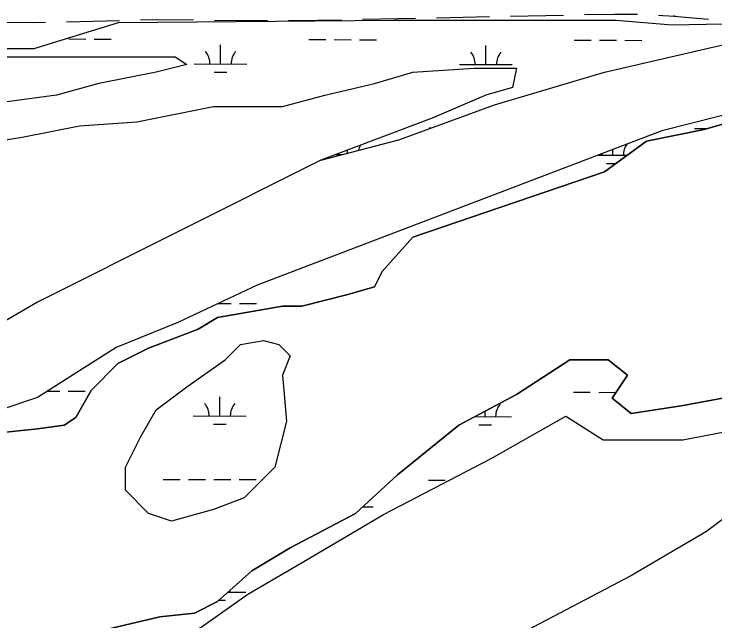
# Model space of a CAD drawing. Extents: x 3177385 to 3215275, y 903885 to 929304.
# Drawn here: x 3187876 to 3189202, y 925315 to 926462 of the extents above; entities that cross this region are included whole.
import ezdxf

# ---------------------------------------------------------------- set-up
doc = ezdxf.new("R2010")
doc.units = 0
for name, color, linetype in [('V-ROAD-CNTR', 7, 'Continuous'), ('V-SITE-VEGE', 7, 'Continuous'), ('V-WETL-SWMP', 7, 'Continuous')]:
    doc.layers.add(name, color=color, linetype=linetype)

msp = doc.modelspace()

# ---------------------------------------------------------------- linework, layer by layer
at = {"layer": 'V-ROAD-CNTR'}
for p, q in [((3188535.4, 926452), (3188635.3, 926454.1)), ((3188675.3, 926454.9), (3188775.3, 926457)), ((3188815.3, 926457.8), (3188915.3, 926459.9)), ((3187975.5, 926447.3), (3188075.4, 926449.8)), ((3188255.4, 926450.5), (3188355.4, 926449.8))]:
    msp.add_line(p, q, dxfattribs=at)
for points in [[(3188955.3, 926460.7), (3189011.9, 926461.9), (3189034.8, 926461.9), (3189055.3, 926461.5)], [(3189095.2, 926459.8), (3189103.7, 926459.4), (3189126.6, 926457.7), (3189124.1, 926457.9), (3189124.1, 926457.9), (3189189.9, 926452.4)], [(3187835.5, 926446.4), (3187911.9, 926445.7), (3187935.5, 926446.3)], [(3188115.4, 926450.9), (3188138.8, 926451.5), (3188215.4, 926450.9)], [(3188395.4, 926449.4), (3188406.1, 926449.4), (3188495.4, 926451.2)]]:
    msp.add_lwpolyline(points, dxfattribs=at)
at = {"layer": 'V-SITE-VEGE'}
for p, q in [((3187659.3, 926381.3), (3188181.2, 926381.3)), ((3188181.2, 926381.3), (3188203, 926366.8)), ((3188203, 926366.8), (3188145, 926352.3)), ((3188145, 926352.3), (3188036.3, 926330.5)), ((3188558.2, 926330.5), (3188630.6, 926352.3)), ((3188630.6, 926352.3), (3188746.6, 926359.5)), ((3188746.6, 926359.5), (3188826.4, 926359.5)), ((3188826.4, 926359.5), (3188819.1, 926323.3)), ((3188036.3, 926330.5), (3187956.5, 926308.8)), ((3188463.9, 926308.8), (3188558.2, 926330.5)), ((3188819.1, 926323.3), (3188768.4, 926308.8)), ((3187956.5, 926308.8), (3187847.8, 926294.3)), ((3188384.2, 926287), (3188463.9, 926308.8)), ((3188768.4, 926308.8), (3188666.9, 926265.3)), ((3188108.7, 926258), (3188253.7, 926287)), ((3188253.7, 926287), (3188384.2, 926287)), ((3188000, 926250.8), (3188108.7, 926258)), ((3188666.9, 926265.3), (3188456.7, 926185.5)), ((3189181.6, 926243.5), (3189232.3, 926258)), ((3187891.3, 926229), (3188000, 926250.8)), ((3189072.8, 926221.7), (3189181.6, 926243.5)), ((3187753.6, 926207.2), (3187891.3, 926229)), ((3188993.1, 926163.7), (3189072.8, 926221.7)), ((3188456.7, 926185.5), (3187920.3, 925917.1)), ((3188630.6, 926040.4), (3188993.1, 926163.7)), ((3188572.7, 925975.1), (3188630.6, 926040.4)), ((3188558.2, 925946.1), (3188572.7, 925975.1)), ((3188507.4, 925931.6), (3188558.2, 925946.1)), ((3188420.4, 925909.9), (3188507.4, 925931.6)), ((3187920.3, 925917.1), (3187434.6, 925634.3)), ((3188261, 925888.1), (3188384.2, 925909.9)), ((3188384.2, 925909.9), (3188420.4, 925909.9)), ((3188224.7, 925866.4), (3188261, 925888.1)), ((3188130.5, 925830.1), (3188224.7, 925866.4)), ((3188072.5, 925801.1), (3188130.5, 925830.1)), ((3188927.8, 925808.3), (3188826.4, 925743.1)), ((3189000.3, 925808.3), (3188927.8, 925808.3)), ((3189036.6, 925779.3), (3189000.3, 925808.3)), ((3188021.8, 925750.3), (3188072.5, 925801.1)), ((3189007.6, 925735.8), (3189036.6, 925779.3)), ((3187992.8, 925699.5), (3188021.8, 925750.3)), ((3188826.4, 925743.1), (3188717.6, 925685)), ((3189254, 925743.1), (3189138.1, 925721.3)), ((3189043.8, 925706.8), (3189007.6, 925735.8)), ((3189138.1, 925721.3), (3189043.8, 925706.8)), ((3187971, 925685), (3187992.8, 925699.5)), ((3187920.3, 925677.8), (3187971, 925685)), ((3188717.6, 925685), (3188601.7, 925590.7)), ((3187847.8, 925670.5), (3187920.3, 925677.8)), ((3188601.7, 925590.7), (3188521.9, 925518.2)), ((3188521.9, 925518.2), (3188398.7, 925452.9)), ((3188398.7, 925452.9), (3188326.2, 925409.4)), ((3188326.2, 925409.4), (3188261, 925351.4)), ((3188261, 925351.4), (3188217.5, 925329.6)), ((3188217.5, 925329.6), (3188152.2, 925322.4)), ((3188152.2, 925322.4), (3188029, 925293.4))]:
    msp.add_line(p, q, dxfattribs=at)
msp.add_lwpolyline([(3188391.4, 925692.3), (3188369.7, 925605.2), (3188311.7, 925547.2), (3188253.7, 925525.5), (3188174, 925503.7), (3188130.5, 925518.2), (3188087, 925561.7), (3188087, 925605.2), (3188116, 925663.3), (3188145, 925714), (3188203, 925757.6), (3188275.5, 925808.3), (3188304.5, 925837.3), (3188347.9, 925844.6), (3188376.9, 925837.3), (3188398.7, 925815.6), (3188384.2, 925779.3)], close=True, dxfattribs=at)
at = {"layer": 'V-WETL-SWMP'}
for p, q in [((3187980, 926414.7), (3188012, 926414.6)), ((3188028, 926414.5), (3188060, 926414.5)), ((3188266.8, 926367.6), (3188266.9, 926403.6)), ((3188433.9, 926413.6), (3188465.9, 926413.5)), ((3188481.9, 926413.5), (3188513.9, 926413.4)), ((3188529.9, 926413.4), (3188561.9, 926413.3)), ((3188768.7, 926366.4), (3188768.8, 926402.4)), ((3188935.8, 926412.4), (3188967.8, 926412.4)), ((3188983.8, 926412.3), (3189015.8, 926412.2)), ((3189031.8, 926412.2), (3189063.8, 926412.1)), ((3188216.8, 926367.7), (3188316.8, 926367.4)), ((3188718.7, 926366.5), (3188818.7, 926366.3)), ((3188254.7, 926352.2), (3188278.7, 926352.1)), ((3188661.6, 926246.6), (3188665.6, 926246.6)), ((3189163.5, 926245.4), (3189188, 926245.3)), ((3188506.8, 926198.6), (3188506.9, 926204.5)), ((3189008.7, 926195), (3189008.8, 926205.5)), ((3188485, 926196.2), (3188497.8, 926196.2)), ((3188981.3, 926195.1), (3189036, 926195)), ((3188996.7, 926179.6), (3189014.9, 926179.6)), ((3188262.4, 925914.8), (3188286.9, 925914.8)), ((3188302.9, 925914.7), (3188334.9, 925914.7)), ((3187939.8, 925749.4), (3187962.5, 925749.3)), ((3187978.5, 925749.3), (3188010.5, 925749.2)), ((3188265.2, 925702.2), (3188265.3, 925738.2)), ((3188934.3, 925747.1), (3188966.3, 925747)), ((3188982.3, 925747), (3189014.3, 925746.9)), ((3188767.1, 925701), (3188767.1, 925711.5)), ((3188215.2, 925702.3), (3188315.2, 925702.1)), ((3188747.7, 925701.1), (3188817.1, 925700.9)), ((3188253.2, 925686.8), (3188277.2, 925686.8)), ((3188755.1, 925685.6), (3188779.1, 925685.6)), ((3188158.1, 925582.4), (3188190.1, 925582.3)), ((3188206.1, 925582.3), (3188238.1, 925582.2)), ((3188254.1, 925582.2), (3188286.1, 925582.1)), ((3188302.1, 925582.1), (3188334.1, 925582)), ((3188660, 925581.2), (3188692, 925581.1)), ((3188535.7, 925530.8), (3188555.3, 925530.7)), ((3188516.6, 925515.4), (3188517.3, 925515.4)), ((3188281.3, 925369.5), (3188314.4, 925369.4)), ((3188264, 925354.1), (3188276.4, 925354.1))]:
    msp.add_line(p, q, dxfattribs=at)
for points in [[(3189346.9, 926445.2), (3189121.3, 926440.8), (3189015.1, 926449.6), (3188594.9, 926449.6), (3188073, 926445.2), (3187913.8, 926396.4), (3187564.3, 926396.4), (3187436.1, 926405.2), (3187316.6, 926392), (3187213.5, 926394.1), (3187114.9, 926390.4), (3187014.5, 926385), (3186852.2, 926352.1), (3185947, 926370.2), (3185792.8, 925815.6), (3185386.8, 924191), (3184922.9, 922464.8), (3184676.5, 921275.3)], [(3187753.6, 926207.2), (3187891.3, 926229), (3188000, 926250.8), (3188108.7, 926258), (3188253.7, 926287), (3188384.2, 926287), (3188463.9, 926308.8), (3188558.2, 926330.5), (3188630.6, 926352.3), (3188746.6, 926359.5), (3188826.4, 926359.5), (3188819.1, 926323.3), (3188768.4, 926308.8), (3188666.9, 926265.3), (3188456.7, 926185.5), (3188603.8, 926223.9), (3188785.1, 926290.3), (3188993, 926352.3), (3189377.8, 926440.8)], [(3187659.3, 926381.3), (3188181.2, 926381.3), (3188203, 926366.8), (3188145, 926352.3), (3188036.3, 926330.5), (3187956.5, 926308.8), (3187847.8, 926294.3)], [(3189315.8, 926295.4), (3189101.7, 926240.9), (3188336.2, 925949.5), (3188186, 925878.9), (3188069.2, 925831.4), (3187920.4, 925737.1), (3187840.8, 925710.5)], [(3189232.3, 926258), (3189181.6, 926243.5), (3189072.8, 926221.7), (3188993.1, 926163.7), (3188630.6, 926040.4), (3188572.7, 925975.1), (3188558.2, 925946.1), (3188507.4, 925931.6), (3188420.4, 925909.9), (3188384.2, 925909.9), (3188261, 925888.1), (3188224.7, 925866.4), (3188130.5, 925830.1), (3188072.5, 925801.1), (3188021.8, 925750.3), (3187992.8, 925699.5), (3187971, 925685), (3187920.3, 925677.8), (3187847.8, 925670.5)], [(3187855, 925220.8), (3187949.3, 925242.6), (3188029, 925293.4), (3188152.2, 925322.4), (3188217.5, 925329.6), (3188261, 925351.4), (3188326.2, 925409.4), (3188398.7, 925452.9), (3188521.9, 925518.2), (3188601.7, 925590.7), (3188717.6, 925685), (3188826.4, 925743.1), (3188927.8, 925808.3), (3189000.3, 925808.3), (3189036.6, 925779.3), (3189007.6, 925735.8), (3189043.8, 925706.8), (3189138.1, 925721.3), (3189254, 925743.1)], [(3187849.6, 925020.1), (3187902.7, 925082), (3187929.2, 925144), (3188008.9, 925197.1), (3188230, 925303.3), (3188318.5, 925365.3), (3188424.6, 925427.3), (3188575, 925515.8), (3188778.5, 925622), (3188920, 925701.7), (3188990.8, 925657.4), (3189141.2, 925657.4), (3189282.7, 925684)], [(3189321.2, 925585.6), (3189186.2, 925483.9), (3189043.9, 925400.7), (3188858.1, 925303.3), (3188743.1, 925232.5), (3188592.7, 925170.6), (3188442.3, 925126.3), (3188247.7, 925055.5), (3188123.9, 924949.3), (3188022.8, 924887.2), (3187902.7, 924719.1), (3187831.9, 924674.8)]]:
    msp.add_lwpolyline(points, dxfattribs=at)
msp.add_lwpolyline([(3188391.4, 925692.3), (3188369.7, 925605.2), (3188311.7, 925547.2), (3188253.7, 925525.5), (3188174, 925503.7), (3188130.5, 925518.2), (3188087, 925561.7), (3188087, 925605.2), (3188116, 925663.3), (3188145, 925714), (3188203, 925757.6), (3188275.5, 925808.3), (3188304.5, 925837.3), (3188347.9, 925844.6), (3188376.9, 925837.3), (3188398.7, 925815.6), (3188384.2, 925779.3)], close=True, dxfattribs=at)
for centre, start, end in [((3188211.5, 926368.2), 359.0948, 40.6385), ((3188322, 926367.9), 139.0948, 180.6385), ((3188713.4, 926367), 359.0948, 40.6385), ((3188823.9, 926366.7), 139.0948, 180.6385), ((3189064, 926195.4), 145.0861, 180.6385), ((3188562.1, 926196.5), 150.6317, 167.7375), ((3188451.6, 926196.8), 359.0948, 0.2124), ((3188953.5, 926195.6), 359.0948, 3.6636), ((3188210, 925702.8), 359.0948, 40.6385), ((3188320.5, 925702.6), 139.0948, 180.6385), ((3188822.4, 925701.4), 139.0948, 180.6385), ((3188319.7, 925369.9), 175.9791, 180.6385)]:
    msp.add_arc(centre, 35.2, start, end, dxfattribs=at)

doc.saveas('drawing.dxf')
